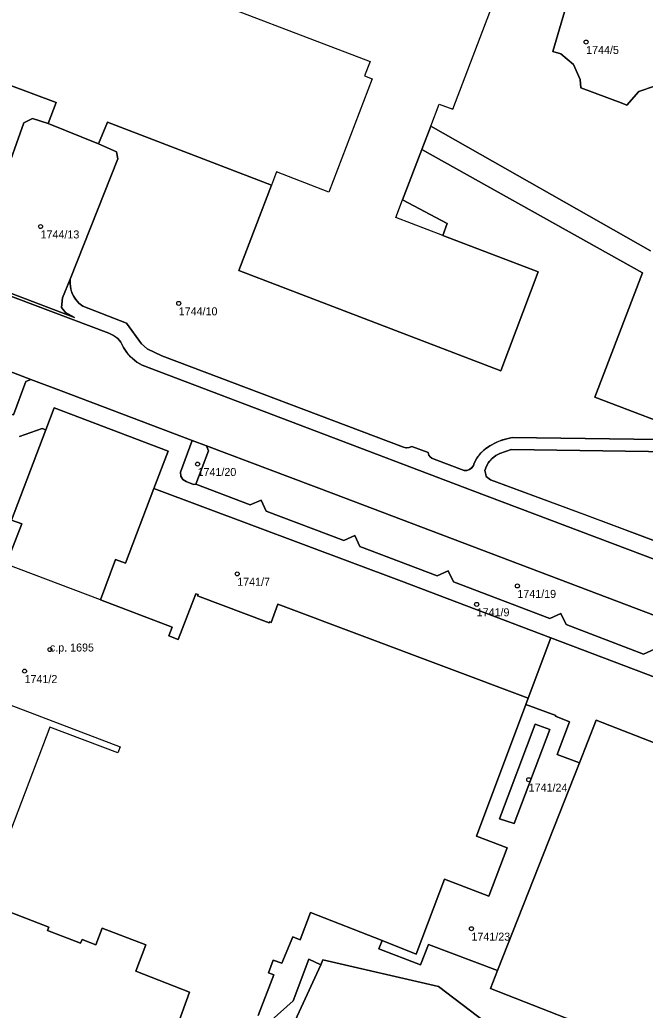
# Model space of a CAD drawing. Extents: x -878211 to -870363, y -1058464 to -1052522.
# Drawn here: x -874721.8 to -874643.7, y -1055799.9 to -1055676.2 of the extents above; entities that cross this region are included whole.
import ezdxf

# ---------------------------------------------------------------- set-up
doc = ezdxf.new("R2010")
doc.units = 0
for name, color, linetype in [('Definiční body', 7, 'Continuous'), ('Polygon budovy', 7, 'Continuous'), ('Polygon parcely', 7, 'Continuous')]:
    doc.layers.add(name, color=color, linetype=linetype)

msp = doc.modelspace()

# ---------------------------------------------------------------- linework, layer by layer
at = {"layer": 'Definiční body'}
for centre in [(-874651.1, -1055678.99994), (-874719.18, -1055702.03994), (-874701.94, -1055711.63994), (-874699.59, -1055731.70994), (-874694.64, -1055745.41994), (-874659.68, -1055746.92994), (-874664.76, -1055749.22994), (-874718.02, -1055754.86994), (-874721.18, -1055757.56994), (-874658.27, -1055771.12994), (-874665.41, -1055789.73994)]:
    msp.add_circle(centre, 0.25, dxfattribs=at)
at = {"layer": 'Polygon budovy'}
for points in [[(-874702.73, -1055671.99), (-874678.06, -1055681.41), (-874678.75, -1055683.23), (-874677.79, -1055683.6), (-874683.19, -1055697.74), (-874689.74, -1055695.23), (-874690.37, -1055696.89), (-874694.46, -1055707.55), (-874661.76, -1055720.06), (-874657.08, -1055707.71), (-874668.97, -1055703.16), (-874674.85, -1055700.91), (-874674, -1055698.7), (-874671.6, -1055692.44), (-874670.47, -1055689.52), (-874669.42, -1055686.75), (-874667.73, -1055687.39), (-874660.91, -1055669.46)], [(-874643.06, -1055705.08), (-874670.47, -1055689.52), (-874671.6, -1055692.44), (-874644.07, -1055707.81), (-874650.03, -1055723.37), (-874637.32, -1055728.18)], [(-874692.02, -1055800.59), (-874690.06, -1055795.5), (-874690.75, -1055795.24), (-874690.14, -1055793.65), (-874689.07, -1055794.06), (-874687.71, -1055790.74), (-874686.79, -1055791.11), (-874685.48, -1055787.7), (-874676.56, -1055791.23), (-874672.33, -1055792.9), (-874668.77, -1055783.54), (-874663.26, -1055785.66), (-874660.97, -1055779.62), (-874664.79, -1055778.19), (-874658.64, -1055761.75), (-874658.34, -1055760.96), (-874689.56, -1055749.22), (-874690.41, -1055751.48), (-874690.6, -1055751.42), (-874690.66, -1055751.54), (-874699.58, -1055748.17), (-874699.53, -1055748), (-874699.82, -1055747.91), (-874701.99, -1055753.63), (-874703.17, -1055753.18), (-874702.75, -1055752.06), (-874711.72, -1055748.65), (-874723.46, -1055744.2)], [(-874728.94, -1055759.53), (-874709.26, -1055767.02), (-874709.55, -1055767.79), (-874718.04, -1055764.56), (-874724.66, -1055782.01)], [(-874727.62, -1055785.87), (-874718.17, -1055789.53), (-874718.33, -1055789.95), (-874714.19, -1055791.55), (-874714.01, -1055791.1), (-874712.27, -1055791.74), (-874711.49, -1055789.69), (-874706.03, -1055791.74), (-874707.29, -1055795.06), (-874700.6, -1055797.65), (-874702.04, -1055801.69)]]:
    msp.add_lwpolyline(points, dxfattribs=at)
at = {"layer": 'Polygon parcely'}
for points in [[(-874642.55, -1055684.49), (-874644.51, -1055685.19), (-874646, -1055686.87), (-874646.71, -1055686.6), (-874651.76, -1055684.7), (-874651.84, -1055683.67), (-874652.66, -1055681.8), (-874654.27, -1055680.49), (-874655.27, -1055680.17), (-874653.61, -1055674.5)], [(-874653.61, -1055674.5), (-874655.27, -1055680.17), (-874654.27, -1055680.49), (-874652.66, -1055681.8), (-874651.84, -1055683.67), (-874651.76, -1055684.7), (-874646.71, -1055686.6), (-874646, -1055686.87), (-874644.51, -1055685.19), (-874642.55, -1055684.49)], [(-874737.78, -1055678.88), (-874717.23, -1055686.57), (-874718.23, -1055689.19), (-874711.95, -1055691.7), (-874710.82, -1055689.01), (-874690.37, -1055696.89), (-874694.46, -1055707.55), (-874661.76, -1055720.06), (-874657.08, -1055707.71), (-874668.97, -1055703.16), (-874668.43, -1055701.66), (-874674, -1055698.7), (-874671.6, -1055692.44), (-874670.47, -1055689.52), (-874643.06, -1055705.08)], [(-874726.39, -1055703.4), (-874721.29, -1055689.08), (-874720.18, -1055688.56), (-874718.23, -1055689.19), (-874717.23, -1055686.57), (-874737.78, -1055678.88)], [(-874637.32, -1055728.18), (-874650.03, -1055723.37), (-874644.07, -1055707.81), (-874671.6, -1055692.44), (-874674, -1055698.7), (-874668.43, -1055701.66), (-874668.97, -1055703.16), (-874657.08, -1055707.71), (-874661.76, -1055720.06), (-874694.46, -1055707.55), (-874690.37, -1055696.89), (-874710.82, -1055689.01), (-874711.95, -1055691.7), (-874709.72, -1055692.7), (-874709.53, -1055693.57), (-874715.5, -1055708.6), (-874715.508, -1055709.209), (-874715.416, -1055709.811), (-874715.343, -1055710.074), (-874715.111, -1055710.637), (-874714.791, -1055711.155), (-874714.39, -1055711.613), (-874713.92, -1055712), (-874708.45, -1055714.1), (-874706.6, -1055716.69), (-874705.86, -1055717.33), (-874704.06, -1055718.21), (-874673.91, -1055729.59), (-874673.592, -1055729.678), (-874673.499, -1055729.685), (-874673.171, -1055729.645), (-874672.87, -1055729.51), (-874670.83, -1055730.28), (-874670.723, -1055730.582), (-874670.6, -1055730.76), (-874670.356, -1055730.968), (-874670.06, -1055731.09), (-874666.33, -1055732.5), (-874665.992, -1055732.493), (-874665.67, -1055732.387), (-874665.645, -1055732.374), (-874665.373, -1055732.172), (-874665.172, -1055731.899), (-874665.06, -1055731.58), (-874664.747, -1055730.988), (-874664.593, -1055730.76), (-874664.164, -1055730.247), (-874663.662, -1055729.804), (-874663.1, -1055729.44), (-874662.338, -1055729.022), (-874661.988, -1055728.866), (-874661.168, -1055728.58), (-874660.32, -1055728.39), (-874632.99, -1055728.77)], [(-874643.06, -1055705.08), (-874670.47, -1055689.52), (-874671.6, -1055692.44), (-874644.07, -1055707.81), (-874650.03, -1055723.37), (-874637.32, -1055728.18)], [(-874762.14, -1055705.12), (-874720.38, -1055721.13), (-874716.59, -1055722.58), (-874700.25, -1055728.76), (-874698.49, -1055729.43), (-874682.58, -1055735.44), (-874628.84, -1055755.81)], [(-874622.82, -1055751.09), (-874665.33, -1055734.99), (-874706.51, -1055719.37), (-874707.16, -1055718.973), (-874707.753, -1055718.494), (-874707.899, -1055718.354), (-874708.404, -1055717.784), (-874708.83, -1055717.152), (-874709.17, -1055716.47), (-874709.556, -1055716.043), (-874709.678, -1055715.936), (-874710.149, -1055715.605), (-874710.67, -1055715.36), (-874734.09, -1055706.53)], [(-874734.09, -1055706.53), (-874710.67, -1055715.36), (-874710.149, -1055715.605), (-874710.011, -1055715.689), (-874709.556, -1055716.043), (-874709.17, -1055716.47), (-874708.83, -1055717.152), (-874708.404, -1055717.784), (-874708.278, -1055717.941), (-874707.753, -1055718.494), (-874707.16, -1055718.973), (-874706.51, -1055719.37), (-874665.33, -1055734.99), (-874622.82, -1055751.09)], [(-874632.99, -1055728.77), (-874660.32, -1055728.39), (-874661.168, -1055728.58), (-874661.534, -1055728.695), (-874662.338, -1055729.022), (-874663.1, -1055729.44), (-874663.662, -1055729.804), (-874663.876, -1055729.977), (-874664.349, -1055730.45), (-874664.747, -1055730.988), (-874665.06, -1055731.58), (-874665.173, -1055731.899), (-874665.373, -1055732.172), (-874665.393, -1055732.191), (-874665.67, -1055732.386), (-874665.992, -1055732.492), (-874666.33, -1055732.5), (-874670.06, -1055731.09), (-874670.356, -1055730.967), (-874670.527, -1055730.836), (-874670.723, -1055730.582), (-874670.83, -1055730.28), (-874672.87, -1055729.51), (-874673.171, -1055729.646), (-874673.261, -1055729.667), (-874673.592, -1055729.678), (-874673.91, -1055729.59), (-874704.06, -1055718.21), (-874705.86, -1055717.33), (-874706.6, -1055716.69), (-874708.45, -1055714.1), (-874713.92, -1055712), (-874714.39, -1055711.614), (-874714.791, -1055711.155), (-874714.946, -1055710.929), (-874715.227, -1055710.389), (-874715.416, -1055709.811), (-874715.508, -1055709.209), (-874715.5, -1055708.6), (-874716.43, -1055710.95), (-874716.55, -1055712.17), (-874716.09, -1055712.77), (-874714.95, -1055713.42), (-874729.83, -1055707.75)], [(-874642.56, -1055754.83), (-874643.95, -1055755.43), (-874653.61, -1055751.76), (-874654.26, -1055750.39), (-874655.64, -1055751), (-874667.67, -1055746.43), (-874668.32, -1055745.06), (-874669.69, -1055745.67), (-874679.34, -1055742), (-874679.97, -1055740.63), (-874681.34, -1055741.25), (-874691.02, -1055737.57), (-874691.64, -1055736.2), (-874693.04, -1055736.8), (-874699.79, -1055734.22), (-874700.09, -1055734.24), (-874701.02, -1055733.89), (-874701.42, -1055733.62), (-874701.67, -1055733.22), (-874701.72, -1055732.71), (-874700.25, -1055728.76), (-874716.59, -1055722.58), (-874720.38, -1055721.13), (-874721.04, -1055721.41), (-874722.55, -1055725.55)], [(-874692.02, -1055800.59), (-874690.06, -1055795.5), (-874690.75, -1055795.24), (-874690.14, -1055793.65), (-874689.07, -1055794.06), (-874687.71, -1055790.74), (-874686.79, -1055791.11), (-874685.48, -1055787.7), (-874676.56, -1055791.23), (-874672.33, -1055792.9), (-874668.77, -1055783.54), (-874663.26, -1055785.66), (-874660.97, -1055779.62), (-874664.79, -1055778.19), (-874658.64, -1055761.75), (-874658.34, -1055760.96), (-874689.56, -1055749.22), (-874690.41, -1055751.48), (-874690.6, -1055751.42), (-874690.66, -1055751.54), (-874699.58, -1055748.17), (-874699.53, -1055748), (-874699.82, -1055747.91), (-874701.99, -1055753.63), (-874703.17, -1055753.18), (-874702.75, -1055752.06), (-874711.72, -1055748.65), (-874709.81, -1055743.61), (-874708.59, -1055744.08), (-874705.04, -1055734.74), (-874703.26, -1055730.08), (-874717.49, -1055724.7), (-874718.51, -1055727.42), (-874722.79, -1055738.72), (-874721.53, -1055739.19), (-874723.46, -1055744.2)], [(-874721.79, -1055728.25), (-874718.97, -1055727.26), (-874718.51, -1055727.42), (-874717.49, -1055724.7), (-874703.26, -1055730.08), (-874705.04, -1055734.74), (-874674.12, -1055746.35), (-874655.51, -1055753.4), (-874630.59, -1055762.84), (-874629.59, -1055763.34), (-874629.1, -1055763.48), (-874628.07, -1055763.64), (-874627.1, -1055763.59), (-874626.13, -1055763.28), (-874625.3, -1055762.67), (-874624.49, -1055762.14), (-874622.65, -1055761.39), (-874620.68, -1055761.29)], [(-874723.46, -1055744.2), (-874721.53, -1055739.19), (-874722.79, -1055738.72), (-874718.51, -1055727.42), (-874718.97, -1055727.26), (-874721.79, -1055728.25)], [(-874639.65, -1055742.376), (-874651.325, -1055737.987), (-874663.04, -1055733.69), (-874663.56, -1055733.24), (-874663.62, -1055733.03), (-874663.75, -1055732.51), (-874663.553, -1055731.982), (-874663.266, -1055731.497), (-874663.197, -1055731.405), (-874662.814, -1055730.992), (-874662.363, -1055730.653), (-874661.86, -1055730.4), (-874660.44, -1055729.88), (-874629.03, -1055730.36)], [(-874629.03, -1055730.36), (-874660.44, -1055729.88), (-874661.86, -1055730.4), (-874662.363, -1055730.654), (-874662.814, -1055730.992), (-874662.898, -1055731.071), (-874663.266, -1055731.497), (-874663.553, -1055731.982), (-874663.75, -1055732.51), (-874663.62, -1055733.03), (-874663.56, -1055733.24), (-874663.04, -1055733.69), (-874651.322, -1055737.988), (-874640.763, -1055741.953)], [(-874630.59, -1055762.84), (-874655.51, -1055753.4), (-874658.34, -1055760.96), (-874658.64, -1055761.75), (-874654.88, -1055763.11), (-874654.92, -1055763.21), (-874653.17, -1055763.89), (-874654.72, -1055767.99), (-874651.94, -1055769.03), (-874649.83, -1055763.68), (-874620.73, -1055775.04)], [(-874620.73, -1055775.04), (-874649.83, -1055763.68), (-874651.94, -1055769.03), (-874662.15, -1055794.94), (-874663.04, -1055797.2), (-874629.5, -1055810.35)], [(-874727.62, -1055785.87), (-874718.17, -1055789.53), (-874718.33, -1055789.95), (-874714.19, -1055791.55), (-874714.01, -1055791.1), (-874712.27, -1055791.74), (-874711.49, -1055789.69), (-874706.03, -1055791.74), (-874707.29, -1055795.06), (-874700.6, -1055797.65), (-874702.04, -1055801.69)], [(-874702.04, -1055801.69), (-874700.6, -1055797.65), (-874707.29, -1055795.06), (-874706.03, -1055791.74), (-874711.49, -1055789.69), (-874712.27, -1055791.74), (-874714.01, -1055791.1), (-874714.19, -1055791.55), (-874718.33, -1055789.95), (-874718.17, -1055789.53), (-874727.62, -1055785.87)], [(-874629.5, -1055810.35), (-874663.04, -1055797.2), (-874662.15, -1055794.94), (-874670.78, -1055791.72), (-874671.75, -1055794.23), (-874676.96, -1055792.25), (-874676.56, -1055791.23), (-874685.48, -1055787.7), (-874686.79, -1055791.11), (-874687.71, -1055790.74), (-874689.07, -1055794.06), (-874690.14, -1055793.65), (-874690.75, -1055795.24), (-874690.06, -1055795.5), (-874692.02, -1055800.59)], [(-874689.63, -1055806), (-874684.22, -1055794.24), (-874685.72, -1055793.56), (-874687.66, -1055798.73), (-874690.39, -1055801.21)], [(-874690.39, -1055801.21), (-874687.66, -1055798.73), (-874685.72, -1055793.56), (-874684.22, -1055794.24), (-874683.95, -1055793.64), (-874669.53, -1055796.97), (-874653, -1055809.54)]]:
    msp.add_lwpolyline(points, dxfattribs=at)
for points in [[(-874711.95, -1055691.7), (-874718.23, -1055689.19), (-874720.18, -1055688.56), (-874721.29, -1055689.08), (-874726.39, -1055703.4), (-874727.63, -1055706.86), (-874728.16, -1055707.45), (-874728.81, -1055707.83), (-874729.83, -1055707.75), (-874714.95, -1055713.42), (-874716.09, -1055712.77), (-874716.55, -1055712.17), (-874716.43, -1055710.95), (-874715.5, -1055708.6), (-874709.53, -1055693.57), (-874709.72, -1055692.7)], [(-874761.8, -1055705.93), (-874763.39, -1055710.03), (-874754.83, -1055713.29), (-874753.47, -1055712.69), (-874752.83, -1055714.05), (-874743.15, -1055717.72), (-874741.78, -1055717.13), (-874741.15, -1055718.49), (-874731.48, -1055722.16), (-874730.09, -1055721.56), (-874729.47, -1055722.94), (-874722.55, -1055725.55), (-874721.04, -1055721.41), (-874720.38, -1055721.13), (-874762.14, -1055705.12)], [(-874700.25, -1055728.76), (-874701.72, -1055732.71), (-874701.67, -1055733.22), (-874701.42, -1055733.62), (-874701.02, -1055733.89), (-874700.09, -1055734.24), (-874699.79, -1055734.22), (-874698.21, -1055730.05), (-874698.49, -1055729.43)], [(-874698.21, -1055730.05), (-874699.79, -1055734.22), (-874693.04, -1055736.8), (-874691.64, -1055736.2), (-874691.02, -1055737.57), (-874681.34, -1055741.25), (-874679.97, -1055740.63), (-874679.34, -1055742), (-874669.69, -1055745.67), (-874668.32, -1055745.06), (-874667.67, -1055746.43), (-874655.64, -1055751), (-874654.26, -1055750.39), (-874653.61, -1055751.76), (-874643.95, -1055755.43), (-874642.56, -1055754.83), (-874641.94, -1055756.2), (-874631.04, -1055760.32), (-874629.46, -1055756.1), (-874628.84, -1055755.81), (-874682.58, -1055735.44), (-874698.49, -1055729.43)], [(-874655.51, -1055753.4), (-874674.12, -1055746.35), (-874705.04, -1055734.74), (-874708.59, -1055744.08), (-874709.81, -1055743.61), (-874711.72, -1055748.65), (-874702.75, -1055752.06), (-874703.17, -1055753.18), (-874701.99, -1055753.63), (-874699.82, -1055747.91), (-874699.53, -1055748), (-874699.58, -1055748.17), (-874690.66, -1055751.54), (-874690.6, -1055751.42), (-874690.41, -1055751.48), (-874689.56, -1055749.22), (-874658.34, -1055760.96)], [(-874676.56, -1055791.23), (-874676.96, -1055792.25), (-874671.75, -1055794.23), (-874670.78, -1055791.72), (-874662.15, -1055794.94), (-874651.94, -1055769.03), (-874654.72, -1055767.99), (-874653.17, -1055763.89), (-874654.92, -1055763.21), (-874654.88, -1055763.11), (-874658.64, -1055761.75), (-874664.79, -1055778.19), (-874660.97, -1055779.62), (-874663.26, -1055785.66), (-874668.77, -1055783.54), (-874672.33, -1055792.9)], [(-874660.09, -1055776.6), (-874661.91, -1055776.01), (-874657.46, -1055764.19), (-874655.63, -1055764.85)], [(-874660.09, -1055776.6), (-874655.63, -1055764.85), (-874657.46, -1055764.19), (-874661.91, -1055776.01)], [(-874666.54, -1055807.5), (-874664.37, -1055820.23), (-874662.92, -1055829.29), (-874653, -1055809.54), (-874669.53, -1055796.97), (-874683.95, -1055793.64), (-874684.22, -1055794.24), (-874689.63, -1055806), (-874705.87, -1055818.93), (-874690.93, -1055827.91), (-874691.7, -1055823.4), (-874692.68, -1055817.6), (-874691.52, -1055817.43), (-874691.84, -1055815.68), (-874691.35, -1055815.6), (-874691.98, -1055811.72)]]:
    msp.add_lwpolyline(points, close=True, dxfattribs=at)

# ---------------------------------------------------------------- texts
at = {"layer": 'Definiční body'}
for s, p in [('1744/5', (-874651.1, -1055680.489)), ('1744/13', (-874719.18, -1055703.529)), ('1744/10', (-874701.94, -1055713.129)), ('1741/20', (-874699.59, -1055733.199)), ('1741/7', (-874694.64, -1055746.909)), ('1741/19', (-874659.68, -1055748.419)), ('1741/9', (-874664.76, -1055750.719)), ('c.p. 1695', (-874718.02, -1055755.12)), ('1741/2', (-874721.18, -1055759.059)), ('1741/24', (-874658.27, -1055772.619)), ('1741/23', (-874665.41, -1055791.229))]:
    msp.add_text(s, height=0.999996, dxfattribs=at).set_placement(p)

doc.saveas('drawing.dxf')
